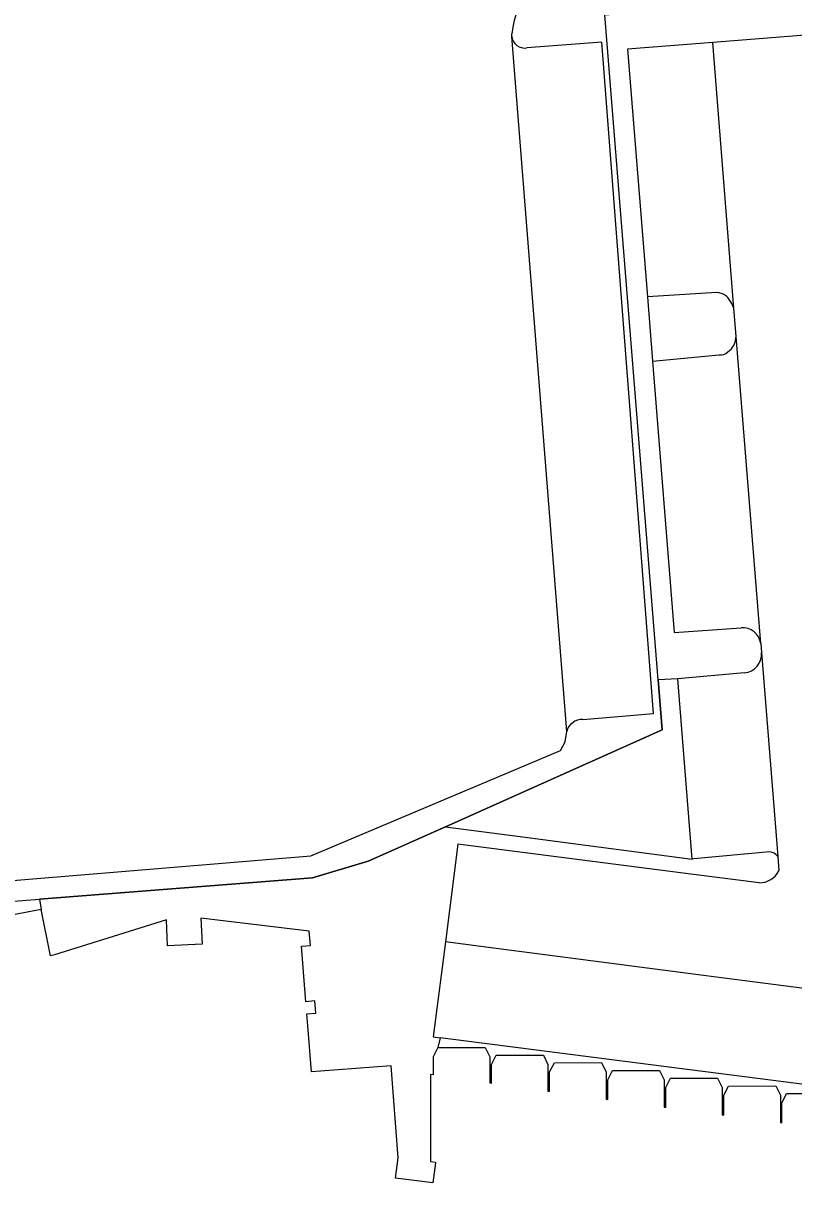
# Model space of a CAD drawing. Extents: x 160676 to 161153, y 383244 to 383713.
# Drawn here: x 160732.7 to 160773.7, y 383316.5 to 383378.1 of the extents above; entities that cross this region are included whole.
import ezdxf

# ---------------------------------------------------------------- set-up
doc = ezdxf.new("R2010")
doc.units = 0
for name, color, linetype in [('IMGEO_Groenvoorziening', 7, 'Continuous'), ('IMGEO_Hek', 7, 'Continuous'), ('IMGEO_Pand', 7, 'Continuous'), ('IMGEO_Parkeervlak_open', 7, 'Continuous'), ('IMGEO_Rijbaan_lokaal_open', 7, 'Continuous'), ('IMGEO_Voetpad_open', 7, 'Continuous')]:
    doc.layers.add(name, color=color, linetype=linetype)

msp = doc.modelspace()

# ---------------------------------------------------------------- linework, layer by layer
at = {"layer": 'IMGEO_Groenvoorziening'}
for points in [[(160758.694, 383377.419), (160758.693, 383377.551)], [(160765.907, 383363.566), (160766.181, 383360.148)], [(160767.518, 383343.258), (160766.488, 383343.196), (160766.701, 383340.546), (160755.166, 383335.389)], [(160725.698, 383332.011), (160748.005, 383333.852), (160761.277, 383339.446), (160761.542, 383339.916), (160761.616, 383340.45)]]:
    msp.add_lwpolyline(points, dxfattribs=at)
msp.add_arc((160762.932, 383377.145), 4.259, 97.71141, 174.52439, dxfattribs=at)
at = {"layer": 'IMGEO_Hek'}
msp.add_lwpolyline([(160714.617, 383330.064), (160733.582, 383331.541), (160748.087, 383332.67), (160751.062, 383333.554), (160755.166, 383335.389), (160766.701, 383340.546), (160766.488, 383343.196), (160763.638, 383378.572), (160782.624, 383380.077), (160783.164, 383371.618), (160791.422, 383362.829), (160798.566, 383369.848)], dxfattribs=at)
at = {"layer": 'IMGEO_Pand'}
for points in [[(160733.674, 383330.994), (160731.633, 383330.602)], [(160754.765, 383323.655), (160754.516, 383323.163), (160754.517, 383322.2), (160754.378, 383322.22), (160754.364, 383317.585), (160754.639, 383317.549), (160754.635, 383317.518), (160754.497, 383316.46), (160752.505, 383316.702), (160752.648, 383317.795), (160752.276, 383322.671), (160748.526, 383322.388), (160748.048, 383322.352), (160747.848, 383324.814), (160747.797, 383325.442), (160748.276, 383325.481), (160748.224, 383326.129), (160747.746, 383326.091), (160747.507, 383329.042), (160747.986, 383329.081), (160747.925, 383329.839), (160742.165, 383330.532), (160742.23, 383329.142), (160740.393, 383329.054), (160740.327, 383330.443), (160734.38, 383328.586), (160734.168, 383328.52), (160733.674, 383330.994)], [(160754.765, 383323.655), (160757.275, 383323.656), (160757.521, 383323.156), (160757.522, 383321.776), (160757.612, 383321.763), (160757.611, 383322.743), (160757.86, 383323.243), (160760.374, 383323.247), (160760.618, 383322.746), (160760.619, 383321.339), (160760.704, 383321.327), (160760.704, 383322.354), (160760.958, 383322.848), (160763.464, 383322.849), (160763.711, 383322.35), (160763.712, 383320.902), (160763.798, 383320.89), (160763.798, 383321.931), (160764.048, 383322.431), (160766.548, 383322.427), (160766.803, 383321.928), (160766.804, 383320.478), (160766.882, 383320.468), (160766.881, 383321.529), (160767.13, 383322.029), (160769.629, 383322.031), (160769.879, 383321.534), (160769.88, 383320.074), (160769.972, 383320.062), (160769.971, 383321.105), (160769.976, 383321.116), (160770.219, 383321.606), (160772.732, 383321.614), (160772.977, 383321.114), (160772.977, 383319.668), (160773.06, 383319.657), (160773.06, 383320.702), (160773.307, 383321.203), (160775.806, 383321.216)]]:
    msp.add_lwpolyline(points, dxfattribs=at)
at = {"layer": 'IMGEO_Parkeervlak_open'}
for points in [[(160761.616, 383340.45), (160758.694, 383377.419)], [(160762.477, 383341.102), (160766.238, 383341.417), (160763.487, 383377.111), (160759.498, 383376.807)], [(160769.382, 383377.101), (160764.851, 383376.743), (160765.907, 383363.566)], [(160770.511, 383362.972), (160770.452, 383363.066), (160770.394, 383363.212), (160770.333, 383363.33), (160770.264, 383363.436), (160770.179, 383363.534), (160770.125, 383363.586), (160769.973, 383363.691), (160769.896, 383363.727), (160769.73, 383363.778), (160769.603, 383363.804), (160765.907, 383363.566)], [(160766.181, 383360.148), (160769.715, 383360.481), (160769.84, 383360.484), (160769.964, 383360.507), (160770.07, 383360.556), (160770.187, 383360.64), (160770.266, 383360.707), (160770.372, 383360.812), (160770.434, 383360.885), (160770.503, 383360.988), (160770.544, 383361.074), (160770.584, 383361.218), (160770.595, 383361.29), (160770.632, 383361.463)], [(160766.181, 383360.148), (160767.338, 383345.716), (160770.886, 383345.972)], [(160771.06, 383343.568), (160767.518, 383343.258)], [(160768.291, 383333.671), (160767.518, 383343.258)], [(160783.387, 383320.523), (160783.274, 383320.538), (160773.83, 383321.747), (160754.886, 383324.173)]]:
    msp.add_lwpolyline(points, dxfattribs=at)
for centre, radius, start, end in [((160759.385, 383377.493), 0.695, 186.11641, 279.32725), ((160770.98, 383345.013), 0.964, 6.97987, 95.62078), ((160770.958, 383344.588), 1.025, 275.7035, 3.59198), ((160762.454, 383340.238), 0.864, 88.46046, 165.80985)]:
    msp.add_arc(centre, radius, start, end, dxfattribs=at)
at = {"layer": 'IMGEO_Rijbaan_lokaal_open'}
for points in [[(160775.412, 383377.578), (160769.382, 383377.101)], [(160770.511, 383362.972), (160769.382, 383377.101)], [(160770.632, 383361.463), (160770.511, 383362.972)], [(160771.937, 383345.13), (160770.632, 383361.463)], [(160771.937, 383345.13), (160771.981, 383344.652)], [(160771.981, 383344.652), (160772.839, 383333.815)], [(160771.855, 383332.41), (160768.356, 383332.858), (160755.826, 383334.462), (160755.161, 383329.27)], [(160772.839, 383333.815), (160772.9, 383333.055)], [(160784.323, 383325.486), (160784.152, 383325.508), (160780.14, 383326.029), (160771.64, 383327.131), (160768.888, 383327.489), (160757.053, 383329.024), (160755.161, 383329.27)]]:
    msp.add_lwpolyline(points, dxfattribs=at)
msp.add_arc((160771.863, 383333.566), 1.156, 269.60738, 333.76046, dxfattribs=at)
at = {"layer": 'IMGEO_Voetpad_open'}
for points in [[(160755.166, 383335.389), (160751.062, 383333.554), (160748.087, 383332.67), (160733.582, 383331.541), (160733.674, 383330.994)], [(160755.166, 383335.389), (160759.004, 383334.883), (160768.291, 383333.671)], [(160772.414, 383334.059), (160768.384, 383333.68), (160768.291, 383333.671)], [(160755.161, 383329.27), (160754.584, 383324.767), (160754.514, 383324.221), (160754.886, 383324.173)], [(160754.886, 383324.173), (160754.765, 383323.655)]]:
    msp.add_lwpolyline(points, dxfattribs=at)
msp.add_arc((160772.339, 383333.437), 0.626, 37.1134, 83.16481, dxfattribs=at)

doc.saveas('drawing.dxf')
